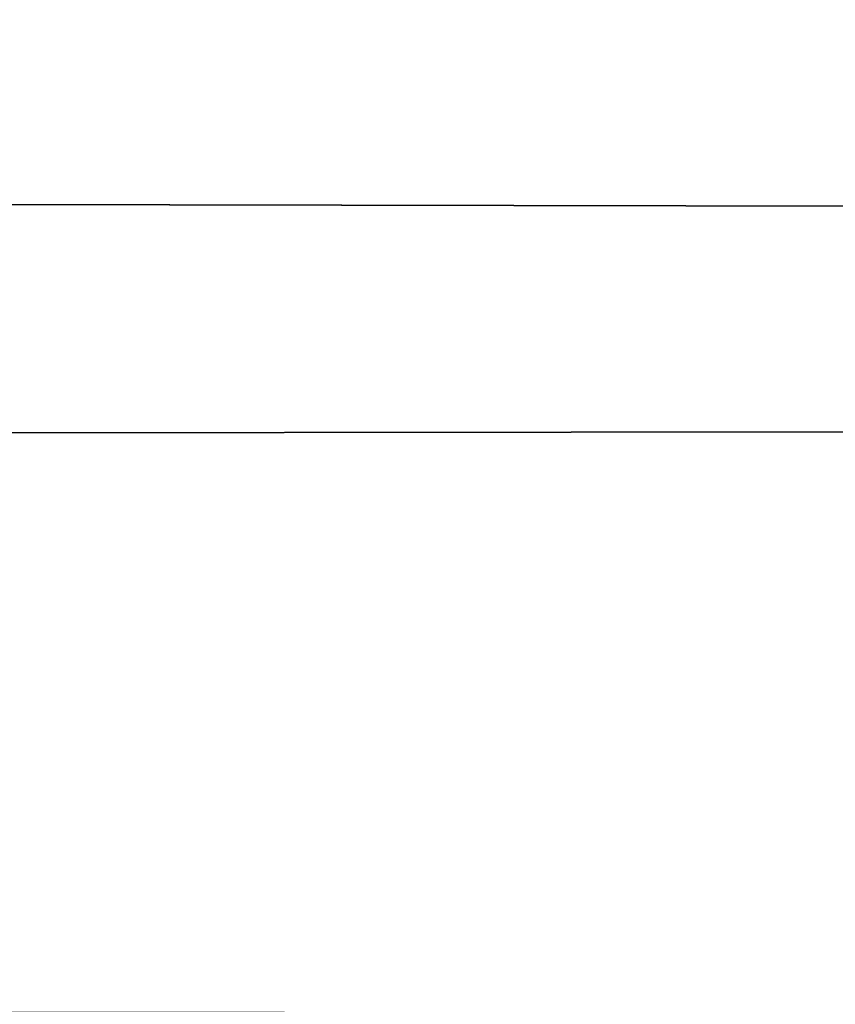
# Model space of a CAD drawing. Header units: millimetres. Extents: x -184 to 165, y -135 to 242.
# Tile 688 of 1056: x -39.994 to -39.772, y -81.238 to -80.97. Entities that reach past the tile are written whole.
import ezdxf

# ---------------------------------------------------------------- set-up
doc = ezdxf.new("R2010")
doc.units = ezdxf.units.MM
doc.header["$LTSCALE"] = 41.718519
doc.layers.add('384', color=7, linetype='CONTINUOUS')
doc.layers.add('386', color=7, linetype='CONTINUOUS')

msp = doc.modelspace()

# ---------------------------------------------------------------- linework, layer by layer
at = {"layer": '384', "linetype": 'CONTINUOUS'}
for points in [[(-19.47955, -80.67891, 60), (-19.62608, -81.05487, 60), (-177.97954, -80.78442, 60), (-19.47955, -80.67891, 60)], [(-19.62608, -81.05487, 60), (-177.79032, -81.26705, 60), (-177.97954, -80.78442, 60), (-19.62608, -81.05487, 60)], [(-19.62608, -81.05487, 60), (-19.80252, -81.50071, 60), (-177.79032, -81.26705, 60), (-19.62608, -81.05487, 60)]]:
    msp.add_3dface(points, dxfattribs=at)
at = {"layer": '386', "linetype": 'CONTINUOUS'}
for points in [[(-178.02045, -80.67891, 63), (-177.87392, -81.05487, 63), (-19.52046, -80.78442, 63), (-178.02045, -80.67891, 63)], [(-177.87392, -81.05487, 63), (-19.70968, -81.26705, 63), (-19.52046, -80.78442, 63), (-177.87392, -81.05487, 63)], [(-177.87392, -81.05487, 63), (-177.69748, -81.50071, 63), (-19.70968, -81.26705, 63), (-177.87392, -81.05487, 63)]]:
    msp.add_3dface(points, dxfattribs=at)

doc.saveas('drawing.dxf')
